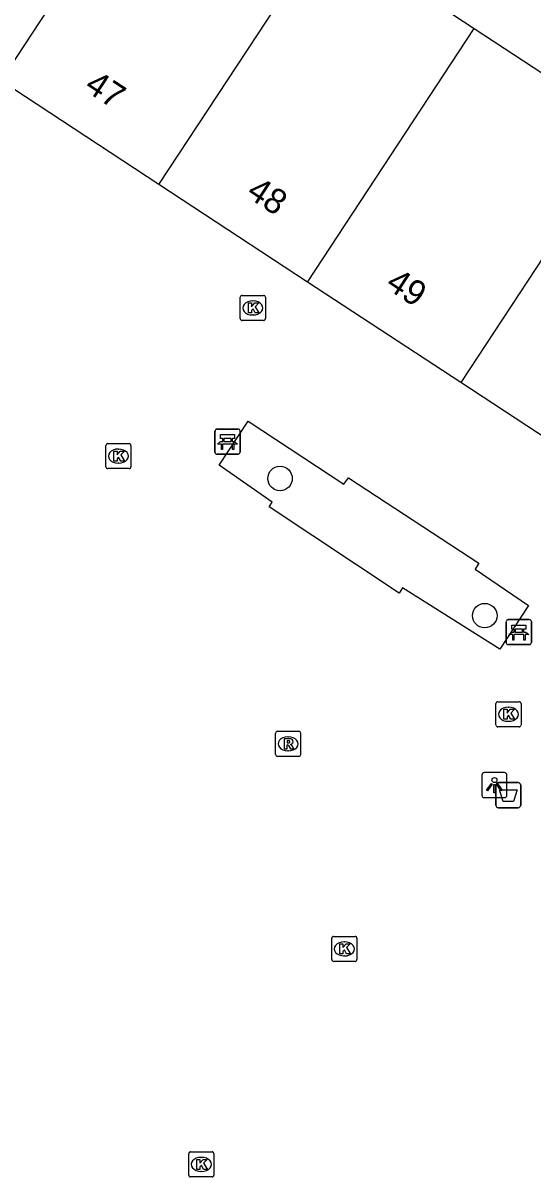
# Model space of a CAD drawing. Extents: x 159280 to 160375, y 384531 to 385872.
# Drawn here: x 159655.03 to 159675.36, y 385100.34 to 385146.36 of the extents above; entities that cross this region are included whole.
import ezdxf

# ---------------------------------------------------------------- set-up
doc = ezdxf.new("R2010")
doc.units = 0
for name, color, linetype in [('IMGEO_Afvalbak', 7, 'Continuous'), ('IMGEO_Bank', 7, 'Continuous'), ('IMGEO_Boom', 7, 'Continuous'), ('IMGEO_Kolk', 7, 'Continuous'), ('IMGEO_Lichtpunt', 7, 'Continuous'), ('IMGEO_Pand', 7, 'Continuous'), ('IMGEO_Pand_nummerreeks', 7, 'Continuous'), ('IMGEO_Rioolput', 7, 'Continuous'), ('IMGEO_Voetpad_open', 7, 'Continuous')]:
    doc.layers.add(name, color=color, linetype=linetype)

msp = doc.modelspace()

# ---------------------------------------------------------------- linework, layer by layer
at = {"layer": 'IMGEO_Afvalbak'}
for p, q in [((159673.887, 385115.167), (159673.887, 385115.967)), ((159673.887, 385115.967), (159673.887, 385115.167)), ((159673.987, 385116.067), (159674.777, 385116.067)), ((159674.777, 385116.067), (159673.987, 385116.067)), ((159674.877, 385115.967), (159674.877, 385115.167)), ((159674.877, 385115.167), (159674.877, 385115.967)), ((159674.777, 385115.067), (159673.987, 385115.067)), ((159673.987, 385115.067), (159674.777, 385115.067))]:
    msp.add_line(p, q, dxfattribs=at)
msp.add_lwpolyline([(159674.03, 385115.781), (159674.734, 385115.781), (159674.585, 385115.311), (159674.179, 385115.311), (159674.03, 385115.781)], dxfattribs=at)
for centre, start, end in [((159673.987, 385115.967), 90, 180), ((159673.987, 385115.967), 90, 180), ((159674.777, 385115.967), 0, 90), ((159674.777, 385115.967), 360, 90), ((159673.987, 385115.167), 180, 270), ((159673.987, 385115.167), 180, 270), ((159674.777, 385115.167), 270, 0), ((159674.777, 385115.167), 270, 0)]:
    msp.add_arc(centre, 0.1, start, end, dxfattribs=at)
at = {"layer": 'IMGEO_Bank'}
for p, q in [((159662.687, 385129.243), (159662.687, 385130.084)), ((159662.687, 385130.084), (159662.687, 385129.243)), ((159662.762, 385130.168), (159663.603, 385130.168)), ((159663.603, 385130.168), (159662.762, 385130.168)), ((159662.996, 385129.674), (159662.996, 385129.78)), ((159663.04, 385129.78), (159663.04, 385129.674)), ((159663.328, 385129.786), (159663.046, 385129.786)), ((159663.334, 385129.674), (159663.334, 385129.78)), ((159663.378, 385129.78), (159663.378, 385129.674)), ((159663.687, 385130.093), (159663.687, 385129.252)), ((159663.687, 385129.252), (159663.687, 385130.093)), ((159663.384, 385129.566), (159662.991, 385129.566)), ((159663.046, 385129.668), (159663.328, 385129.668)), ((159663.612, 385129.168), (159662.771, 385129.168)), ((159662.771, 385129.168), (159663.612, 385129.168)), ((159674.303, 385121.645), (159674.303, 385122.486)), ((159674.303, 385122.486), (159674.303, 385121.645)), ((159674.378, 385122.57), (159675.219, 385122.57)), ((159675.219, 385122.57), (159674.378, 385122.57)), ((159675.303, 385122.495), (159675.303, 385121.654)), ((159675.303, 385121.654), (159675.303, 385122.495)), ((159675, 385121.968), (159674.607, 385121.968)), ((159674.612, 385122.076), (159674.612, 385122.182)), ((159674.656, 385122.182), (159674.656, 385122.076)), ((159674.944, 385122.188), (159674.662, 385122.188)), ((159674.662, 385122.07), (159674.944, 385122.07)), ((159674.95, 385122.076), (159674.95, 385122.182)), ((159674.994, 385122.182), (159674.994, 385122.076)), ((159675.228, 385121.57), (159674.387, 385121.57)), ((159674.387, 385121.57), (159675.228, 385121.57))]:
    msp.add_line(p, q, dxfattribs=at)
for points in [[(159662.99, 385129.786), (159662.904, 385129.786), (159662.904, 385129.947), (159663.467, 385129.947), (159663.467, 385129.786), (159663.384, 385129.786)], [(159662.934, 385129.566), (159662.792, 385129.566), (159662.904, 385129.668), (159662.99, 385129.668)], [(159662.984, 385129.559), (159662.984, 385129.352), (159662.941, 385129.352), (159662.941, 385129.559)], [(159663.384, 385129.668), (159663.467, 385129.668), (159663.579, 385129.566), (159663.44, 385129.566)], [(159663.434, 385129.559), (159663.434, 385129.352), (159663.39, 385129.352), (159663.39, 385129.559)], [(159674.55, 385121.968), (159674.408, 385121.968), (159674.52, 385122.07), (159674.606, 385122.07)], [(159674.606, 385122.188), (159674.52, 385122.188), (159674.52, 385122.349), (159675.083, 385122.349), (159675.083, 385122.188), (159675, 385122.188)], [(159674.6, 385121.961), (159674.6, 385121.754), (159674.557, 385121.754), (159674.557, 385121.961)], [(159675, 385122.07), (159675.083, 385122.07), (159675.195, 385121.968), (159675.056, 385121.968)], [(159675.05, 385121.961), (159675.05, 385121.754), (159675.006, 385121.754), (159675.006, 385121.961)]]:
    msp.add_lwpolyline(points, dxfattribs=at)
for centre, radius, start, end in [((159662.765, 385130.09), 0.0779, 92.4484, 184.2845), ((159662.765, 385130.09), 0.0779, 92.4484, 184.2845), ((159662.989, 385129.779), 0.00671, 2.8957, 87.1043), ((159663.046, 385129.779), 0.00671, 92.8957, 177.1043), ((159663.328, 385129.779), 0.00671, 2.8957, 87.1043), ((159663.385, 385129.779), 0.00671, 92.8957, 177.1043), ((159663.609, 385130.09), 0.0779, 2.4484, 94.2845), ((159663.609, 385130.09), 0.0779, 2.4484, 94.2845), ((159662.934, 385129.559), 0.00671, 2.8957, 87.1043), ((159662.991, 385129.559), 0.00671, 92.8957, 177.1043), ((159662.989, 385129.675), 0.00671, 272.8957, 357.1043), ((159663.046, 385129.675), 0.00671, 182.8957, 267.1043), ((159663.328, 385129.675), 0.00671, 272.8957, 357.1043), ((159663.385, 385129.675), 0.00671, 182.8957, 267.1043), ((159663.383, 385129.559), 0.00671, 2.8957, 87.1043), ((159663.44, 385129.559), 0.00671, 92.8957, 177.1043), ((159662.765, 385129.246), 0.0779, 182.4484, 274.2845), ((159662.765, 385129.246), 0.0779, 182.4484, 274.2845), ((159663.609, 385129.246), 0.0779, 272.4484, 4.2845), ((159663.609, 385129.246), 0.0779, 272.4484, 4.2845), ((159674.381, 385122.492), 0.0779, 92.4484, 184.2845), ((159674.381, 385122.492), 0.0779, 92.4484, 184.2845), ((159675.225, 385122.492), 0.0779, 2.4484, 94.2845), ((159675.225, 385122.492), 0.0779, 2.4484, 94.2845), ((159674.55, 385121.961), 0.00671, 2.8957, 87.1043), ((159674.607, 385121.961), 0.00671, 92.8957, 177.1043), ((159674.605, 385122.181), 0.00671, 2.8957, 87.1043), ((159674.605, 385122.077), 0.00671, 272.8957, 357.1043), ((159674.662, 385122.181), 0.00671, 92.8957, 177.1043), ((159674.662, 385122.077), 0.00671, 182.8957, 267.1043), ((159674.944, 385122.181), 0.00671, 2.8957, 87.1043), ((159674.944, 385122.077), 0.00671, 272.8957, 357.1043), ((159675.001, 385122.181), 0.00671, 92.8957, 177.1043), ((159675.001, 385122.077), 0.00671, 182.8957, 267.1043), ((159674.999, 385121.961), 0.00671, 2.8957, 87.1043), ((159675.056, 385121.961), 0.00671, 92.8957, 177.1043), ((159674.381, 385121.648), 0.0779, 182.4484, 274.2845), ((159674.381, 385121.648), 0.0779, 182.4484, 274.2845), ((159675.225, 385121.648), 0.0779, 272.4484, 4.2845), ((159675.225, 385121.648), 0.0779, 272.4484, 4.2845)]:
    msp.add_arc(centre, radius, start, end, dxfattribs=at)
at = {"layer": 'IMGEO_Boom'}
for centre in [(159665.28, 385128.196), (159673.443, 385122.726)]:
    msp.add_circle(centre, 0.489, dxfattribs=at)
at = {"layer": 'IMGEO_Kolk'}
for p, q in [((159663.696, 385134.571), (159663.696, 385135.423)), ((159663.771, 385135.497), (159664.623, 385135.497)), ((159664.697, 385135.423), (159664.697, 385134.571)), ((159664.184, 385135.277), (159664.209, 385135.277)), ((159664.623, 385134.497), (159663.771, 385134.497)), ((159664.207, 385134.717), (159664.182, 385134.717)), ((159658.336, 385128.663), (159658.336, 385129.515)), ((159658.411, 385129.589), (159659.263, 385129.589)), ((159658.824, 385129.369), (159658.849, 385129.369)), ((159659.337, 385129.515), (159659.337, 385128.663)), ((159659.263, 385128.589), (159658.411, 385128.589)), ((159658.847, 385128.809), (159658.822, 385128.809)), ((159673.888, 385118.365), (159673.888, 385119.217)), ((159673.963, 385119.291), (159674.815, 385119.291)), ((159674.889, 385119.217), (159674.889, 385118.365)), ((159674.376, 385119.071), (159674.401, 385119.071)), ((159674.815, 385118.291), (159673.963, 385118.291)), ((159674.399, 385118.511), (159674.374, 385118.511)), ((159667.344, 385109.01), (159667.344, 385109.862)), ((159667.419, 385109.936), (159668.271, 385109.936)), ((159667.832, 385109.716), (159667.857, 385109.716)), ((159668.345, 385109.862), (159668.345, 385109.01)), ((159667.855, 385109.156), (159667.83, 385109.156)), ((159668.271, 385108.936), (159667.419, 385108.936)), ((159661.641, 385100.416), (159661.641, 385101.268)), ((159661.716, 385101.342), (159662.568, 385101.342)), ((159662.642, 385101.268), (159662.642, 385100.416)), ((159662.129, 385101.122), (159662.154, 385101.122)), ((159662.568, 385100.342), (159661.716, 385100.342)), ((159662.152, 385100.562), (159662.127, 385100.562))]:
    msp.add_line(p, q, dxfattribs=at)
for points in [[(159663.696, 385134.571), (159663.696, 385135.423)], [(159663.771, 385135.497), (159664.623, 385135.497)], [(159664.697, 385135.423), (159664.697, 385134.571)], [(159664.017, 385135.197), (159664.14, 385135.197), (159664.14, 385135.046), (159664.27, 385135.197), (159664.434, 385135.197), (159664.288, 385135.046), (159664.441, 385134.797), (159664.289, 385134.797), (159664.204, 385134.961), (159664.14, 385134.894), (159664.14, 385134.797), (159664.017, 385134.797), (159664.017, 385135.197)], [(159664.623, 385134.497), (159663.771, 385134.497)], [(159658.336, 385128.663), (159658.336, 385129.515)], [(159658.411, 385129.589), (159659.263, 385129.589)], [(159659.337, 385129.515), (159659.337, 385128.663)], [(159658.657, 385129.289), (159658.78, 385129.289), (159658.78, 385129.138), (159658.91, 385129.289), (159659.074, 385129.289), (159658.928, 385129.138), (159659.081, 385128.889), (159658.929, 385128.889), (159658.844, 385129.053), (159658.78, 385128.986), (159658.78, 385128.889), (159658.657, 385128.889), (159658.657, 385129.289)], [(159659.263, 385128.589), (159658.411, 385128.589)], [(159673.888, 385118.365), (159673.888, 385119.217)], [(159673.963, 385119.291), (159674.815, 385119.291)], [(159674.889, 385119.217), (159674.889, 385118.365)], [(159674.209, 385118.991), (159674.332, 385118.991), (159674.332, 385118.84), (159674.462, 385118.991), (159674.626, 385118.991), (159674.48, 385118.84), (159674.633, 385118.591), (159674.481, 385118.591), (159674.396, 385118.755), (159674.332, 385118.688), (159674.332, 385118.591), (159674.209, 385118.591), (159674.209, 385118.991)], [(159674.815, 385118.291), (159673.963, 385118.291)], [(159667.344, 385109.01), (159667.344, 385109.862)], [(159667.419, 385109.936), (159668.271, 385109.936)], [(159667.665, 385109.636), (159667.788, 385109.636), (159667.788, 385109.485), (159667.918, 385109.636), (159668.082, 385109.636), (159667.936, 385109.485), (159668.089, 385109.236), (159667.937, 385109.236), (159667.852, 385109.4), (159667.788, 385109.333), (159667.788, 385109.236), (159667.665, 385109.236), (159667.665, 385109.636)], [(159668.345, 385109.862), (159668.345, 385109.01)], [(159668.271, 385108.936), (159667.419, 385108.936)], [(159661.641, 385100.416), (159661.641, 385101.268)], [(159661.716, 385101.342), (159662.568, 385101.342)], [(159662.642, 385101.268), (159662.642, 385100.416)], [(159661.962, 385101.042), (159662.085, 385101.042), (159662.085, 385100.891), (159662.215, 385101.042), (159662.379, 385101.042), (159662.233, 385100.891), (159662.386, 385100.642), (159662.234, 385100.642), (159662.149, 385100.806), (159662.085, 385100.739), (159662.085, 385100.642), (159661.962, 385100.642), (159661.962, 385101.042)], [(159662.568, 385100.342), (159661.716, 385100.342)]]:
    msp.add_lwpolyline(points, dxfattribs=at)
for centre, start, end in [((159663.773, 385135.421), 91.552, 178.448), ((159663.773, 385135.421), 91.552, 178.448), ((159664.621, 385135.421), 1.552, 88.448), ((159664.621, 385135.421), 1.552, 88.448), ((159663.773, 385134.573), 181.552, 268.448), ((159663.773, 385134.573), 181.552, 268.448), ((159664.621, 385134.573), 271.552, 358.448), ((159664.621, 385134.573), 271.552, 358.448), ((159658.413, 385129.513), 91.552, 178.448), ((159658.413, 385129.513), 91.552, 178.448), ((159659.261, 385129.513), 1.552, 88.448), ((159659.261, 385129.513), 1.552, 88.448), ((159658.413, 385128.665), 181.552, 268.448), ((159658.413, 385128.665), 181.552, 268.448), ((159659.261, 385128.665), 271.552, 358.448), ((159659.261, 385128.665), 271.552, 358.448), ((159673.965, 385119.215), 91.552, 178.448), ((159673.965, 385119.215), 91.552, 178.448), ((159674.813, 385119.215), 1.552, 88.448), ((159674.813, 385119.215), 1.552, 88.448), ((159673.965, 385118.367), 181.552, 268.448), ((159673.965, 385118.367), 181.552, 268.448), ((159674.813, 385118.367), 271.552, 358.448), ((159674.813, 385118.367), 271.552, 358.448), ((159667.421, 385109.86), 91.552, 178.448), ((159667.421, 385109.86), 91.552, 178.448), ((159668.269, 385109.86), 1.552, 88.448), ((159668.269, 385109.86), 1.552, 88.448), ((159667.421, 385109.012), 181.552, 268.448), ((159667.421, 385109.012), 181.552, 268.448), ((159668.269, 385109.012), 271.552, 358.448), ((159668.269, 385109.012), 271.552, 358.448), ((159661.718, 385101.266), 91.552, 178.448), ((159661.718, 385101.266), 91.552, 178.448), ((159662.566, 385101.266), 1.552, 88.448), ((159662.566, 385101.266), 1.552, 88.448), ((159661.718, 385100.418), 181.552, 268.448), ((159661.718, 385100.418), 181.552, 268.448), ((159662.566, 385100.418), 271.552, 358.448), ((159662.566, 385100.418), 271.552, 358.448)]:
    msp.add_arc(centre, 0.0765, start, end, dxfattribs=at)
for centre, major_axis, ratio, start_param, end_param in [((159664.183, 385134.997), (-0.387, 0.002), 0.722429, 4.712389, 7.853982), ((159664.208, 385134.997), (-0.39, 0.002), 0.717154, 1.570796, 4.712389), ((159658.823, 385129.089), (-0.387, 0.002), 0.722429, 4.712389, 7.853982), ((159658.848, 385129.089), (-0.39, 0.002), 0.717154, 1.570796, 4.712389), ((159674.375, 385118.791), (-0.387, 0.002), 0.722429, 4.712389, 7.853982), ((159674.4, 385118.791), (-0.39, 0.002), 0.717154, 1.570796, 4.712389), ((159667.831, 385109.436), (-0.387, 0.002), 0.722429, 4.712389, 7.853982), ((159667.856, 385109.436), (-0.39, 0.002), 0.717154, 1.570796, 4.712389), ((159662.128, 385100.842), (-0.387, 0.002), 0.722429, 4.712389, 7.853982), ((159662.153, 385100.842), (-0.39, 0.002), 0.717154, 1.570796, 4.712389)]:
    msp.add_ellipse(centre, major_axis=major_axis, ratio=ratio, start_param=start_param, end_param=end_param, dxfattribs=at)
at = {"layer": 'IMGEO_Lichtpunt'}
for p, q in [((159674.234, 385116.465), (159673.426, 385116.465)), ((159674.234, 385116.465), (159673.426, 385116.465)), ((159673.332, 385116.37), (159673.332, 385115.563)), ((159673.332, 385116.37), (159673.332, 385115.563)), ((159674.328, 385115.563), (159674.328, 385116.37)), ((159674.328, 385115.563), (159674.328, 385116.37)), ((159673.426, 385115.469), (159674.234, 385115.469)), ((159673.426, 385115.469), (159674.234, 385115.469))]:
    msp.add_line(p, q, dxfattribs=at)
for points in [[(159673.706, 385116.034), (159673.745, 385116.006), (159673.557, 385115.744), (159673.519, 385115.771), (159673.706, 385116.034)], [(159673.808, 385115.986), (159673.855, 385115.986), (159673.855, 385115.664), (159673.808, 385115.664), (159673.808, 385115.986)], [(159673.918, 385116.006), (159673.956, 385116.033), (159674.143, 385115.771), (159674.104, 385115.743), (159673.918, 385116.006)]]:
    msp.add_lwpolyline(points, dxfattribs=at)
msp.add_circle((159673.831, 385116.168), 0.0994, dxfattribs=at)
for centre, start, end in [((159673.426, 385116.37), 90, 180), ((159673.426, 385116.37), 90, 180), ((159674.234, 385116.37), 0, 90), ((159674.234, 385116.37), 0, 90), ((159673.426, 385115.563), 180, 270), ((159673.426, 385115.563), 180, 270), ((159674.234, 385115.563), 270, 0), ((159674.234, 385115.563), 270, 360)]:
    msp.add_arc(centre, 0.0946, start, end, dxfattribs=at)
at = {"layer": 'IMGEO_Pand'}
for points in [[(159654.163, 385144.055), (159660.378, 385153.538), (159662.025, 385152.458), (159663.945, 385155.433), (159668.817, 385152.24), (159667.294, 385149.917)], [(159660.451, 385139.926), (159667.106, 385150.041), (159667.294, 385149.917)], [(159667.294, 385149.917), (159673.023, 385146.148)], [(159666.382, 385136.032), (159673.023, 385146.148)], [(159673.023, 385146.148), (159678.92, 385142.268)], [(159660.451, 385139.926), (159654.163, 385144.055)], [(159679.129, 385142.131), (159672.491, 385132.021)], [(159666.382, 385136.032), (159660.451, 385139.926)], [(159672.491, 385132.021), (159666.382, 385136.032)], [(159678.601, 385128.01), (159672.491, 385132.021)]]:
    msp.add_lwpolyline(points, dxfattribs=at)
at = {"layer": 'IMGEO_Rioolput'}
for p, q in [((159665.102, 385117.187), (159665.102, 385118.039)), ((159665.177, 385118.113), (159666.029, 385118.113)), ((159665.59, 385117.893), (159665.615, 385117.893)), ((159666.103, 385118.039), (159666.103, 385117.187)), ((159666.029, 385117.113), (159665.177, 385117.113)), ((159665.613, 385117.333), (159665.588, 385117.333))]:
    msp.add_line(p, q, dxfattribs=at)
for points in [[(159665.102, 385117.187), (159665.102, 385118.039)], [(159665.177, 385118.113), (159666.029, 385118.113)], [(159665.691, 385117.811), (159665.439, 385117.813), (159665.439, 385117.413)], [(159666.103, 385118.039), (159666.103, 385117.187)], [(159665.439, 385117.413), (159665.563, 385117.413), (159665.563, 385117.575), (159665.574, 385117.575)], [(159665.617, 385117.732), (159665.563, 385117.732), (159665.563, 385117.651)], [(159665.563, 385117.651), (159665.615, 385117.651)], [(159665.621, 385117.546), (159665.692, 385117.413), (159665.832, 385117.413), (159665.767, 385117.539)], [(159666.029, 385117.113), (159665.177, 385117.113)]]:
    msp.add_lwpolyline(points, dxfattribs=at)
for centre, radius, start, end in [((159665.179, 385118.037), 0.0765, 91.552, 178.448), ((159665.179, 385118.037), 0.0765, 91.552, 178.448), ((159665.69, 385117.701), 0.109, 350.3612, 89.416), ((159666.027, 385118.037), 0.0765, 1.552, 88.448), ((159666.027, 385118.037), 0.0765, 1.552, 88.448), ((159665.573, 385117.522), 0.0533, 26.0293, 88.6989), ((159665.599, 385117.84), 0.19, 274.7715, 282.9687), ((159665.623, 385117.636), 0.0964, 77.0061, 93.1865), ((159665.637, 385117.693), 0.0378, 276.6634, 79.6772), ((159665.688, 385117.701), 0.112, 277.5842, 350.9817), ((159665.672, 385117.486), 0.108, 29.5134, 73.7905), ((159665.179, 385117.189), 0.0765, 181.552, 268.448), ((159665.179, 385117.189), 0.0765, 181.552, 268.448), ((159666.027, 385117.189), 0.0765, 271.552, 358.448), ((159666.027, 385117.189), 0.0765, 271.552, 358.448)]:
    msp.add_arc(centre, radius, start, end, dxfattribs=at)
for centre, major_axis, ratio, start_param, end_param in [((159665.589, 385117.613), (-0.387, 0.002), 0.722429, 4.712389, 7.853982), ((159665.614, 385117.613), (-0.39, 0.002), 0.717154, 1.570796, 4.712389)]:
    msp.add_ellipse(centre, major_axis=major_axis, ratio=ratio, start_param=start_param, end_param=end_param, dxfattribs=at)
at = {"layer": 'IMGEO_Voetpad_open'}
msp.add_lwpolyline([(159674.051, 385121.388), (159670.167, 385123.84), (159670.037, 385123.628), (159664.843, 385127.069), (159664.963, 385127.247), (159662.851, 385128.722), (159664.005, 385130.476), (159667.825, 385127.97), (159668.004, 385128.223), (159673.212, 385124.822), (159673.065, 385124.581), (159675.193, 385123.125), (159674.051, 385121.388)], dxfattribs=at)

# ---------------------------------------------------------------- texts
at = {"layer": 'IMGEO_Pand_nummerreeks'}
for s, p in [('47', (159657.432, 385143.702)), ('48', (159663.888, 385139.464)), ('49', (159669.444, 385135.816))]:
    msp.add_text(s, height=1, rotation=326.7112, dxfattribs=at).set_placement(p)

doc.saveas('drawing.dxf')
